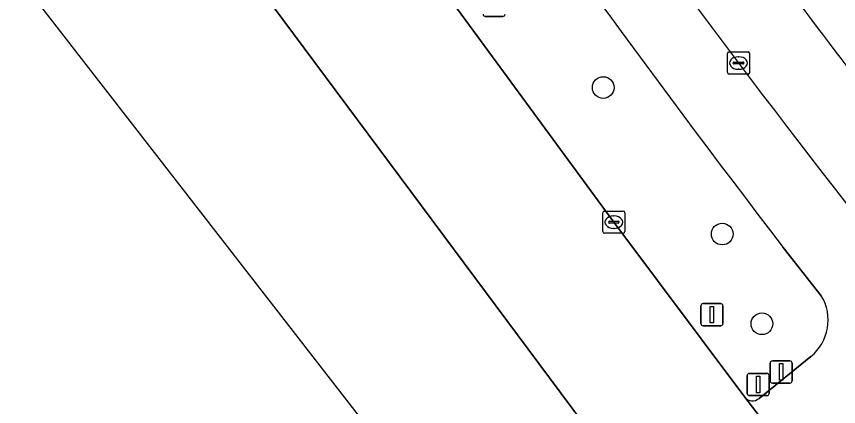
# Model space of a CAD drawing. Extents: x 159674 to 160531, y 382172 to 382904.
# Drawn here: x 159680.65 to 159717.68, y 382495.4 to 382512.96 of the extents above; entities that cross this region are included whole.
import ezdxf

# ---------------------------------------------------------------- set-up
doc = ezdxf.new("R2010")
doc.units = 0
for name, color, linetype in [('IMGEO_Berm_groen', 7, 'Continuous'), ('IMGEO_Boom', 7, 'Continuous'), ('IMGEO_Drukknoppaal', 7, 'Continuous'), ('IMGEO_Fietspad_gesloten', 7, 'Continuous'), ('IMGEO_Groenvoorziening', 7, 'Continuous'), ('IMGEO_Informatiebord', 7, 'Continuous'), ('IMGEO_Kolk', 7, 'Continuous'), ('IMGEO_Portaal', 7, 'Continuous'), ('IMGEO_Rijbaan_regionaal_gesloten', 7, 'Continuous'), ('IMGEO_Verkeersregelinstallatiepaal', 7, 'Continuous'), ('IMGEO_Voetpad_open', 7, 'Continuous')]:
    doc.layers.add(name, color=color, linetype=linetype)

msp = doc.modelspace()

# ---------------------------------------------------------------- linework, layer by layer
at = {"layer": 'IMGEO_Berm_groen'}
for points in [[(159689.726, 382538.151), (159685.832, 382534.602), (159685.832, 382534.602), (159687.922, 382531.378), (159695.372, 382520.467), (159698.983, 382515.389), (159707.559, 382503.699), (159713.452, 382495.818)], [(159716.903, 382500.386), (159715.188, 382502.564)], [(159714.097, 382495.761), (159716.427, 382497.646)]]:
    msp.add_lwpolyline(points, dxfattribs=at)
for centre, radius, start, end in [((160152.211, 382838.307), 551.101, 214.42043, 217.53329), ((159715.096, 382499.289), 2.114, 309.018, 31.2716), ((159713.803, 382496.112), 0.458, 219.9831, 309.9164)]:
    msp.add_arc(centre, radius, start, end, dxfattribs=at)
at = {"layer": 'IMGEO_Boom'}
for centre in [(159707.082, 382509.763), (159712.44, 382503.167), (159714.23, 382499.126)]:
    msp.add_circle(centre, 0.489, dxfattribs=at)
at = {"layer": 'IMGEO_Drukknoppaal'}
for p, q in [((159714.598, 382496.554), (159714.598, 382497.354)), ((159714.598, 382497.354), (159714.598, 382496.554)), ((159714.698, 382497.454), (159715.488, 382497.454)), ((159715.488, 382497.454), (159714.698, 382497.454)), ((159715.588, 382497.354), (159715.588, 382496.554)), ((159715.588, 382496.554), (159715.588, 382497.354)), ((159715.488, 382496.454), (159714.698, 382496.454)), ((159714.698, 382496.454), (159715.488, 382496.454))]:
    msp.add_line(p, q, dxfattribs=at)
msp.add_lwpolyline([(159715.018, 382497.329), (159715.168, 382497.329), (159715.168, 382496.579), (159715.018, 382496.579), (159715.018, 382497.329)], dxfattribs=at)
for centre, start, end in [((159714.698, 382497.354), 90, 180), ((159714.698, 382497.354), 90, 180), ((159715.488, 382497.354), 0, 90), ((159715.488, 382497.354), 360, 90), ((159714.698, 382496.554), 180, 270), ((159714.698, 382496.554), 180, 270), ((159715.488, 382496.554), 270, 0), ((159715.488, 382496.554), 270, 0)]:
    msp.add_arc(centre, 0.1, start, end, dxfattribs=at)
at = {"layer": 'IMGEO_Fietspad_gesloten'}
for points in [[(159715.188, 382502.564), (159716.903, 382500.386)], [(159716.427, 382497.646), (159714.097, 382495.761)], [(159713.452, 382495.818), (159717.675, 382490.331)]]:
    msp.add_lwpolyline(points, dxfattribs=at)
for centre, radius, start, end in [((160152.211, 382838.307), 551.101, 214.42043, 217.53329), ((160051.296, 382765.399), 423.216, 214.64849, 218.55418), ((159715.096, 382499.289), 2.114, 309.018, 31.2716), ((159713.803, 382496.112), 0.458, 219.9831, 309.9164)]:
    msp.add_arc(centre, radius, start, end, dxfattribs=at)
at = {"layer": 'IMGEO_Groenvoorziening'}
msp.add_arc((160077.718, 382784.526), 452.034, 216.61289, 218.39509, dxfattribs=at)
at = {"layer": 'IMGEO_Informatiebord'}
for p, q in [((159702.558, 382512.964), (159701.768, 382512.964)), ((159701.768, 382512.964), (159702.558, 382512.964))]:
    msp.add_line(p, q, dxfattribs=at)
for centre, start, end in [((159701.768, 382513.064), 180, 270), ((159701.768, 382513.064), 180, 270), ((159702.558, 382513.064), 270, 0), ((159702.558, 382513.064), 270, 0)]:
    msp.add_arc(centre, 0.1, start, end, dxfattribs=at)
at = {"layer": 'IMGEO_Kolk'}
for p, q in [((159712.675, 382510.441), (159712.675, 382511.293)), ((159712.75, 382511.367), (159713.602, 382511.367)), ((159713.676, 382511.293), (159713.676, 382510.441)), ((159712.934, 382510.861), (159712.934, 382510.873)), ((159713.372, 382510.824), (159712.974, 382510.824)), ((159712.977, 382510.91), (159713.375, 382510.91)), ((159713.163, 382511.147), (159713.188, 382511.147)), ((159713.418, 382510.873), (159713.418, 382510.861)), ((159713.186, 382510.587), (159713.161, 382510.587)), ((159713.602, 382510.367), (159712.75, 382510.367)), ((159707.133, 382504.199), (159707.985, 382504.199)), ((159707.058, 382503.273), (159707.058, 382504.125)), ((159707.546, 382503.979), (159707.571, 382503.979)), ((159708.059, 382504.125), (159708.059, 382503.273)), ((159707.317, 382503.693), (159707.317, 382503.705)), ((159707.755, 382503.656), (159707.357, 382503.656)), ((159707.36, 382503.742), (159707.758, 382503.742)), ((159707.569, 382503.419), (159707.544, 382503.419)), ((159707.801, 382503.705), (159707.801, 382503.693)), ((159707.985, 382503.199), (159707.133, 382503.199))]:
    msp.add_line(p, q, dxfattribs=at)
for points in [[(159712.675, 382510.441), (159712.675, 382511.293)], [(159712.75, 382511.367), (159713.602, 382511.367)], [(159713.676, 382511.293), (159713.676, 382510.441)], [(159713.602, 382510.367), (159712.75, 382510.367)], [(159707.133, 382504.199), (159707.985, 382504.199)], [(159707.058, 382503.273), (159707.058, 382504.125)], [(159708.059, 382504.125), (159708.059, 382503.273)], [(159707.985, 382503.199), (159707.133, 382503.199)]]:
    msp.add_lwpolyline(points, dxfattribs=at)
for centre, radius, start, end in [((159712.752, 382511.291), 0.0765, 91.552, 178.448), ((159712.752, 382511.291), 0.0765, 91.552, 178.448), ((159713.6, 382511.291), 0.0765, 1.552, 88.448), ((159713.6, 382511.291), 0.0765, 1.552, 88.448), ((159712.974, 382510.87), 0.0403, 85.8775, 175.7526), ((159712.971, 382510.86), 0.0366, 178.938, 274.7102), ((159713.375, 382510.867), 0.043, 264.8664, 352.4533), ((159713.379, 382510.872), 0.0386, 1.7309, 96.639), ((159712.752, 382510.443), 0.0765, 181.552, 268.448), ((159712.752, 382510.443), 0.0765, 181.552, 268.448), ((159713.6, 382510.443), 0.0765, 271.552, 358.448), ((159713.6, 382510.443), 0.0765, 271.552, 358.448), ((159707.135, 382504.123), 0.0765, 91.552, 178.448), ((159707.135, 382504.123), 0.0765, 91.552, 178.448), ((159707.983, 382504.123), 0.0765, 1.552, 88.448), ((159707.983, 382504.123), 0.0765, 1.552, 88.448), ((159707.357, 382503.702), 0.0403, 85.8775, 175.7526), ((159707.354, 382503.692), 0.0366, 178.938, 274.7102), ((159707.758, 382503.699), 0.043, 264.8664, 352.4533), ((159707.762, 382503.704), 0.0386, 1.7309, 96.639), ((159707.135, 382503.275), 0.0765, 181.552, 268.448), ((159707.135, 382503.275), 0.0765, 181.552, 268.448), ((159707.983, 382503.275), 0.0765, 271.552, 358.448), ((159707.983, 382503.275), 0.0765, 271.552, 358.448)]:
    msp.add_arc(centre, radius, start, end, dxfattribs=at)
for centre, major_axis, ratio, start_param, end_param in [((159713.162, 382510.867), (-0.387, 0.002), 0.722429, 4.712389, 7.853982), ((159713.187, 382510.867), (-0.39, 0.002), 0.717154, 1.570796, 4.712389), ((159707.545, 382503.699), (-0.387, 0.002), 0.722429, 4.712389, 7.853982), ((159707.57, 382503.699), (-0.39, 0.002), 0.717154, 1.570796, 4.712389)]:
    msp.add_ellipse(centre, major_axis=major_axis, ratio=ratio, start_param=start_param, end_param=end_param, dxfattribs=at)
at = {"layer": 'IMGEO_Portaal'}
for p, q in [((159711.481, 382499.135), (159711.481, 382499.935)), ((159711.481, 382499.935), (159711.481, 382499.135)), ((159711.581, 382500.035), (159712.371, 382500.035)), ((159712.371, 382500.035), (159711.581, 382500.035)), ((159712.471, 382499.935), (159712.471, 382499.135)), ((159712.471, 382499.135), (159712.471, 382499.935)), ((159712.371, 382499.035), (159711.581, 382499.035)), ((159711.581, 382499.035), (159712.371, 382499.035))]:
    msp.add_line(p, q, dxfattribs=at)
msp.add_lwpolyline([(159711.901, 382499.91), (159712.051, 382499.91), (159712.051, 382499.16), (159711.901, 382499.16), (159711.901, 382499.91)], dxfattribs=at)
for centre, start, end in [((159711.581, 382499.935), 90, 180), ((159711.581, 382499.935), 90, 180), ((159712.371, 382499.935), 0, 90), ((159712.371, 382499.935), 360, 90), ((159711.581, 382499.135), 180, 270), ((159711.581, 382499.135), 180, 270), ((159712.371, 382499.135), 270, 0), ((159712.371, 382499.135), 270, 0)]:
    msp.add_arc(centre, 0.1, start, end, dxfattribs=at)
at = {"layer": 'IMGEO_Rijbaan_regionaal_gesloten'}
for points in [[(159682.046, 382527.097), (159712.388, 382486.305), (159714.806, 382488.146), (159717.675, 382490.331), (159713.452, 382495.818), (159707.559, 382503.699), (159698.983, 382515.389), (159695.372, 382520.467), (159687.922, 382531.378), (159685.832, 382534.602), (159685.832, 382534.602), (159680.655, 382529.884)], [(159700.123, 382490.36), (159703.002, 382487.976), (159705.621, 382485.247), (159707.602, 382482.66), (159710.015, 382484.498), (159712.388, 382486.305), (159682.046, 382527.097)], [(159680.816, 382514.896), (159680.865, 382514.793), (159681.486, 382513.771), (159699.37, 382490.722)]]:
    msp.add_lwpolyline(points, dxfattribs=at)
at = {"layer": 'IMGEO_Verkeersregelinstallatiepaal'}
for p, q in [((159713.557, 382495.988), (159713.557, 382496.788)), ((159713.557, 382496.788), (159713.557, 382495.988)), ((159713.657, 382496.888), (159714.447, 382496.888)), ((159714.447, 382496.888), (159713.657, 382496.888)), ((159714.547, 382496.788), (159714.547, 382495.988)), ((159714.547, 382495.988), (159714.547, 382496.788)), ((159714.447, 382495.888), (159713.657, 382495.888)), ((159713.657, 382495.888), (159714.447, 382495.888))]:
    msp.add_line(p, q, dxfattribs=at)
msp.add_lwpolyline([(159713.977, 382496.763), (159714.127, 382496.763), (159714.127, 382496.013), (159713.977, 382496.013), (159713.977, 382496.763)], dxfattribs=at)
for centre, start, end in [((159713.657, 382496.788), 90, 180), ((159713.657, 382496.788), 90, 180), ((159714.447, 382496.788), 0, 90), ((159714.447, 382496.788), 360, 90), ((159713.657, 382495.988), 180, 270), ((159713.657, 382495.988), 180, 270), ((159714.447, 382495.988), 270, 0), ((159714.447, 382495.988), 270, 0)]:
    msp.add_arc(centre, 0.1, start, end, dxfattribs=at)
at = {"layer": 'IMGEO_Voetpad_open'}
for centre, radius, start, end in [((160051.296, 382765.399), 423.216, 214.64849, 218.55418), ((160077.718, 382784.526), 452.034, 216.61289, 218.39509)]:
    msp.add_arc(centre, radius, start, end, dxfattribs=at)

doc.saveas('drawing.dxf')
